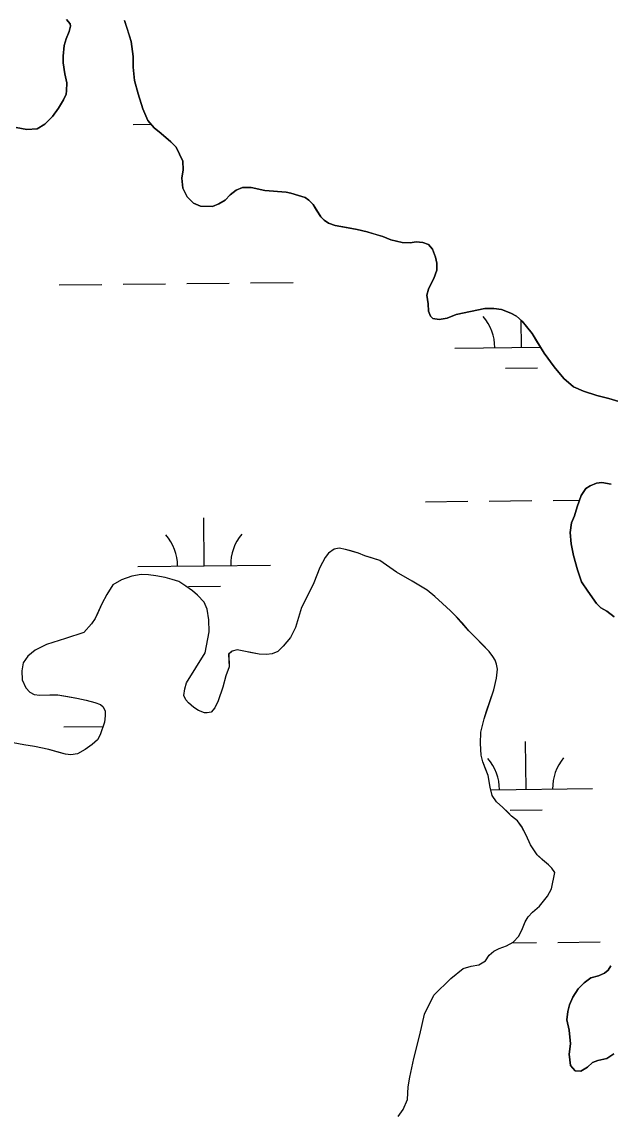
# Model space of a CAD drawing. Extents: x 3734862 to 3772949, y 391520 to 417239.
# Drawn here: x 3754375 to 3754818, y 411744 to 412566 of the extents above; entities that cross this region are included whole.
import ezdxf

# ---------------------------------------------------------------- set-up
doc = ezdxf.new("R2010")
doc.units = 0
doc.layers.add('V-TOPO-SHOR', color=7, linetype='Continuous')
doc.layers.add('V-WETL-SWMP', color=7, linetype='Continuous')

msp = doc.modelspace()

# ---------------------------------------------------------------- linework, layer by layer
at = {"layer": 'V-TOPO-SHOR'}
for points in [[(3754408.64, 412567.33), (3754411.4, 412564.02), (3754411.8, 412562.27), (3754410.65, 412558.15), (3754408.34, 412552.66), (3754406.81, 412547.57), (3754406.27, 412539.74), (3754406.11, 412534.66), (3754407.53, 412526.26), (3754408.94, 412519.62), (3754408.79, 412513.56), (3754408.41, 412511.02), (3754406.29, 412506.7), (3754402.62, 412500.42), (3754398.16, 412494.14), (3754392.33, 412488.43), (3754386.68, 412485.07), (3754378.86, 412484.43), (3754370.84, 412485.94)], [(3754462.57, 412511.37), (3754459.96, 412521.32), (3754458.73, 412531.28), (3754458.87, 412539.49), (3754457.43, 412550.63), (3754454.63, 412559.8), (3754452.44, 412566.63)], [(3754831.85, 412277.56), (3754816.76, 412281.96), (3754807.95, 412284.24), (3754797.76, 412287.5), (3754790.31, 412290.78), (3754783.03, 412297.18), (3754775.74, 412305.93), (3754768.25, 412316.05), (3754762.52, 412325.4), (3754759.16, 412330.85), (3754755.02, 412336.3), (3754751.67, 412340.19), (3754747.34, 412343.88), (3754743.22, 412346.2), (3754736.17, 412348.89), (3754730.3, 412349.64), (3754723.65, 412349.79), (3754701.98, 412345.15), (3754695.15, 412342.37), (3754689.1, 412341.35), (3754684.4, 412342.3), (3754682.63, 412343.85), (3754681.04, 412347.75), (3754680.81, 412353.23), (3754679.98, 412359.87), (3754681.13, 412364.37), (3754682.86, 412368.1), (3754685.18, 412372.42), (3754687.49, 412378.49), (3754687.46, 412383.77), (3754686.45, 412388.46), (3754684.06, 412394.5), (3754681.11, 412398), (3754676.99, 412399.54), (3754671.9, 412399.9), (3754667.41, 412399.28), (3754661.35, 412399.44), (3754652.73, 412401.54), (3754646.85, 412403.84), (3754640.58, 412405.76), (3754634.9, 412407.48), (3754627.46, 412409.19), (3754619.44, 412410.71), (3754610.82, 412412.21), (3754605.92, 412413.94), (3754602.59, 412416.27), (3754600.03, 412418.79), (3754596.87, 412423.85), (3754594.3, 412428.14), (3754591.15, 412431.25), (3754588.21, 412433.18), (3754583.31, 412434.91), (3754577.62, 412436.44), (3754574.1, 412437.2), (3754557.86, 412438.46), (3754547.68, 412440.74), (3754541.04, 412440.7), (3754536.35, 412438.72), (3754531.88, 412435.17), (3754528, 412431.23), (3754523.32, 412428.47), (3754518.45, 412426.48), (3754509.65, 412426.81), (3754504.35, 412429.12), (3754499.43, 412433.79), (3754496.26, 412440.41), (3754495.43, 412447.84), (3754496.57, 412454.1), (3754496.13, 412460.75), (3754491.18, 412471.08), (3754487.24, 412475.16), (3754479.97, 412481.37), (3754474.66, 412485.64), (3754469.93, 412491.27), (3754466.16, 412500.05), (3754462.57, 412511.37)], [(3754820.95, 412117.55), (3754815.44, 412122.01), (3754810.73, 412124.53), (3754807.59, 412127.83), (3754801.08, 412136.98), (3754796.34, 412143.98), (3754793.34, 412153.15), (3754790.34, 412163.89), (3754788.53, 412172.68), (3754787.69, 412181.08), (3754788.82, 412188.32), (3754790.93, 412193.8), (3754793.04, 412200.47), (3754796.12, 412208.9), (3754799.6, 412214.2), (3754802.91, 412216.37), (3754807.59, 412218.16), (3754811.5, 412218.77), (3754818.54, 412217.64)], [(3754773.62, 411913), (3754776.28, 411925.34), (3754773.91, 411928.45), (3754771.35, 411930.97), (3754767.03, 411934.86), (3754762.9, 411938.55), (3754757.96, 411946.15), (3754754.58, 411953.36), (3754751.02, 411959.98), (3754748.06, 411964.08), (3754743.73, 411967.76), (3754741.18, 411970.29), (3754737.04, 411974.17), (3754732.32, 411978.45), (3754729.16, 411983.12), (3754727.56, 411989.37), (3754725.94, 411998.16), (3754724.14, 412003.23), (3754722.15, 412008.5), (3754720.75, 412013.58), (3754720.3, 412022.38), (3754720.64, 412030.79), (3754722.92, 412040.98), (3754724.84, 412046.66), (3754727.53, 412054.7), (3754730.21, 412062.73), (3754732.31, 412071.55), (3754733.05, 412078.2), (3754732.44, 412082.11), (3754731.25, 412085.04), (3754729.66, 412087.76), (3754726.9, 412091.46), (3754721.19, 412097.29), (3754716.46, 412102.15), (3754711.54, 412107.21), (3754706.62, 412112.85), (3754702.28, 412117.71), (3754697.75, 412122.18), (3754691.66, 412127.81), (3754685.95, 412132.86), (3754680.05, 412137.71), (3754668.86, 412144.48), (3754657.08, 412151.26), (3754644.5, 412160.17), (3754638.23, 412162.09), (3754633.14, 412163.62), (3754628.43, 412165.54), (3754622.75, 412167.27), (3754618.64, 412168.41), (3754613.93, 412169.36), (3754610.22, 412168.55), (3754605.94, 412165.59), (3754603.42, 412162.25), (3754599.36, 412154.79), (3754594.74, 412143.23), (3754589.33, 412132.04), (3754585.47, 412124.78), (3754583.37, 412117.14), (3754581.07, 412109.69), (3754577.21, 412102.23), (3754571.77, 412095.55), (3754567.69, 412091.61), (3754563.4, 412089.82), (3754559.1, 412089.21), (3754553.62, 412089.56), (3754546.96, 412090.89), (3754542.06, 412091.84), (3754537.17, 412092.78), (3754533.27, 412091.78), (3754530.74, 412089.61), (3754530.99, 412080.03), (3754528.69, 412073.17), (3754526.4, 412064.74), (3754522.75, 412054.35), (3754520.43, 412049.26), (3754517.52, 412045.91), (3754514.59, 412045.31), (3754512.63, 412045.49), (3754508.12, 412047.22), (3754504.39, 412049.54), (3754500.46, 412052.84), (3754498.49, 412055.18), (3754497.1, 412058.49), (3754497.65, 412063.39), (3754498.99, 412067.89), (3754512.93, 412090.67), (3754516.15, 412106.34), (3754515.9, 412115.53), (3754514.48, 412123.54), (3754512.29, 412128.61), (3754507.37, 412134.06), (3754503.63, 412137.16), (3754498.52, 412140.85), (3754493.22, 412144.14), (3754488.32, 412145.87), (3754482.83, 412147.4), (3754475.98, 412148.52), (3754470.5, 412149.27), (3754464.83, 412149.43), (3754457.79, 412148.21), (3754450.18, 412145.62)], [(3754450.18, 412145.62), (3754443.56, 412141.67), (3754438.91, 412134.4), (3754435.24, 412127.33), (3754432.15, 412120.67), (3754430.23, 412116.35), (3754427.51, 412112.42), (3754421.69, 412105.93), (3754408.03, 412101.34), (3754393.58, 412096.75), (3754385.2, 412092.59), (3754379.55, 412088.05), (3754376.07, 412082.95), (3754375.13, 412077.07), (3754375.37, 412070.23), (3754377.95, 412064.18), (3754381.1, 412060.88), (3754384.24, 412059.33), (3754388.54, 412058.77), (3754396.17, 412059.02), (3754402.23, 412059.06), (3754409.67, 412057.73), (3754416.53, 412056.41), (3754423.58, 412054.89), (3754430.05, 412053.17), (3754434.16, 412051.63), (3754436.33, 412049.89), (3754437.71, 412046.57), (3754437.74, 412043.25), (3754437.18, 412038.35), (3754433.92, 412028.75), (3754431.99, 412025.02), (3754427.9, 412021.47), (3754422.65, 412017.72), (3754416.99, 412014.56), (3754411.92, 412013.74), (3754407.8, 412014.3), (3754403.1, 412015.64), (3754395.26, 412017.94), (3754384.49, 412020.02), (3754376.66, 412021.34), (3754368.63, 412022.85)], [(3754658.35, 411741.5), (3754662.03, 411746.81), (3754665.31, 411754.46), (3754665.83, 411764.04), (3754667.16, 411771.29), (3754670.19, 411785.2), (3754674.58, 411803.02), (3754678.2, 411818.5), (3754685.15, 411832.82), (3754697.97, 411845.42), (3754707.31, 411852.91), (3754713.36, 411854.71), (3754719.03, 411855.73), (3754724.1, 411858.69), (3754726.81, 411863.01), (3754730.31, 411865.97), (3754734.4, 411867.95), (3754739.86, 411870.14), (3754744.93, 411872.91), (3754749.21, 411877.44), (3754751.91, 411883.13), (3754753.83, 411888.22), (3754756.16, 411891.76), (3754759.46, 411895.5), (3754764.71, 411899.83), (3754770.72, 411907.5), (3754773.62, 411913)], [(3754820.52, 411788.69), (3754815.27, 411785.14), (3754808.63, 411783.72), (3754804.53, 411782.13), (3754800.84, 411778.78), (3754795.77, 411775.82), (3754791.47, 411775.99), (3754788.12, 411780.07), (3754787.09, 411788.47), (3754788.02, 411796.3), (3754786.97, 411806.46), (3754785.36, 411814.46), (3754785.9, 411820.73), (3754787.24, 411825.62), (3754789.75, 411831.5), (3754793.81, 411837.79), (3754798.28, 411842.12), (3754803.34, 411845.86), (3754809, 411847.46), (3754813.68, 411849.45), (3754816.4, 411851.81), (3754818.34, 411854.95)]]:
    msp.add_lwpolyline(points, dxfattribs=at)
at = {"layer": 'V-WETL-SWMP'}
for p, q in [((3754458.79, 412488.22), (3754472.37, 412488.37)), ((3754547.21, 412369.08), (3754579.21, 412369.42)), ((3754403.22, 412367.56), (3754435.22, 412367.9)), ((3754451.22, 412368.06), (3754483.21, 412368.4)), ((3754499.21, 412368.57), (3754531.21, 412368.91)), ((3754751.05, 412320.49), (3754750.84, 412340.9)), ((3754701.05, 412319.96), (3754765.43, 412320.64)), ((3754739.21, 412304.93), (3754763.21, 412305.18)), ((3754726.86, 412204.79), (3754758.86, 412205.13)), ((3754774.86, 412205.3), (3754794.88, 412205.51)), ((3754678.87, 412204.29), (3754710.86, 412204.62)), ((3754512.3, 412156.09), (3754511.92, 412192.09)), ((3754462.31, 412155.57), (3754562.3, 412156.62)), ((3754500.47, 412140.54), (3754524.46, 412140.79)), ((3754406.73, 412034.9), (3754436.12, 412035.21)), ((3754754.57, 411987.83), (3754754.18, 412023.83)), ((3754728.02, 411987.55), (3754804.56, 411988.36)), ((3754742.73, 411972.27), (3754766.73, 411972.53)), ((3754743.78, 411872.28), (3754762.38, 411872.47)), ((3754778.38, 411872.64), (3754810.37, 411872.98))]:
    msp.add_line(p, q, dxfattribs=at)
for points in [[(3754370.84, 412485.94), (3754378.87, 412484.43), (3754386.68, 412485.07), (3754392.33, 412488.43), (3754398.16, 412494.14), (3754402.62, 412500.42), (3754406.29, 412506.7), (3754408.41, 412511.02), (3754408.79, 412513.56), (3754408.94, 412519.62), (3754407.53, 412526.26), (3754406.11, 412534.66), (3754406.27, 412539.74), (3754406.81, 412547.57), (3754408.34, 412552.66), (3754410.65, 412558.15), (3754411.8, 412562.26), (3754411.4, 412564.02), (3754408.64, 412567.33)], [(3754452.44, 412566.63), (3754457.43, 412550.63), (3754458.87, 412539.5), (3754458.73, 412531.28), (3754459.96, 412521.32), (3754462.57, 412511.36), (3754466.16, 412500.05), (3754469.93, 412491.27), (3754474.66, 412485.63), (3754479.97, 412481.37), (3754487.24, 412475.16), (3754491.18, 412471.08), (3754496.13, 412460.75), (3754496.57, 412454.1), (3754495.43, 412447.84), (3754496.26, 412440.41), (3754499.43, 412433.79), (3754504.35, 412429.12), (3754509.65, 412426.81), (3754518.45, 412426.48), (3754523.32, 412428.47), (3754528, 412431.23), (3754531.88, 412435.17), (3754536.36, 412438.72), (3754541.04, 412440.7), (3754547.68, 412440.74), (3754557.86, 412438.46), (3754574.1, 412437.2), (3754577.62, 412436.44), (3754583.31, 412434.91), (3754588.2, 412433.18), (3754591.15, 412431.25), (3754594.3, 412428.14), (3754600.03, 412418.79), (3754602.58, 412416.27), (3754605.92, 412413.94), (3754610.82, 412412.21), (3754627.46, 412409.19), (3754634.9, 412407.48), (3754646.85, 412403.84), (3754652.73, 412401.54)], [(3754652.73, 412401.54), (3754661.35, 412399.44), (3754667.41, 412399.28), (3754671.9, 412399.9), (3754676.99, 412399.54), (3754681.11, 412398), (3754684.06, 412394.5), (3754686.45, 412388.46), (3754687.45, 412383.77), (3754687.49, 412378.49), (3754685.18, 412372.42), (3754682.86, 412368.1), (3754681.13, 412364.37), (3754679.98, 412359.87), (3754680.81, 412353.23), (3754681.04, 412347.75), (3754682.63, 412343.85), (3754684.4, 412342.3), (3754689.1, 412341.35), (3754695.15, 412342.37), (3754701.98, 412345.15), (3754723.65, 412349.79), (3754730.3, 412349.64), (3754736.17, 412348.89), (3754743.22, 412346.2), (3754747.34, 412343.88), (3754751.67, 412340.19), (3754755.02, 412336.3), (3754759.16, 412330.86), (3754768.25, 412316.05), (3754775.74, 412305.94), (3754783.03, 412297.18), (3754790.31, 412290.78), (3754797.76, 412287.5), (3754807.95, 412284.24), (3754816.76, 412281.96), (3754831.84, 412277.56)], [(3754818.54, 412217.64), (3754811.5, 412218.77), (3754807.59, 412218.16), (3754802.91, 412216.37), (3754799.6, 412214.2), (3754796.12, 412208.9), (3754793.04, 412200.47), (3754790.93, 412193.81), (3754788.82, 412188.32), (3754787.69, 412181.08), (3754788.53, 412172.67), (3754790.34, 412163.89), (3754793.35, 412153.15), (3754796.34, 412143.98), (3754801.08, 412136.98), (3754807.59, 412127.83), (3754810.73, 412124.53), (3754815.44, 412122.01), (3754820.95, 412117.55)], [(3754732.32, 411978.45), (3754729.16, 411983.12), (3754727.56, 411989.37), (3754725.94, 411998.16), (3754722.15, 412008.5), (3754720.75, 412013.58), (3754720.3, 412022.38), (3754720.64, 412030.79), (3754722.92, 412040.98), (3754730.21, 412062.73), (3754732.31, 412071.55), (3754733.05, 412078.2), (3754732.44, 412082.11), (3754731.24, 412085.04), (3754729.66, 412087.76), (3754726.9, 412091.46), (3754711.54, 412107.21), (3754702.28, 412117.71), (3754697.75, 412122.18), (3754691.66, 412127.81), (3754685.95, 412132.86), (3754680.05, 412137.71), (3754668.86, 412144.48), (3754657.08, 412151.26), (3754644.5, 412160.17), (3754633.14, 412163.62), (3754628.43, 412165.54), (3754618.64, 412168.42), (3754613.93, 412169.36), (3754610.22, 412168.56), (3754605.94, 412165.6), (3754603.42, 412162.25), (3754599.36, 412154.79), (3754594.74, 412143.23), (3754589.33, 412132.04), (3754585.47, 412124.78), (3754583.37, 412117.14), (3754581.07, 412109.69), (3754577.2, 412102.23), (3754571.77, 412095.55), (3754567.69, 412091.61), (3754563.4, 412089.82), (3754559.1, 412089.21), (3754553.62, 412089.57), (3754537.17, 412092.78), (3754533.26, 412091.78), (3754530.73, 412089.61), (3754530.99, 412080.03), (3754528.69, 412073.17), (3754526.4, 412064.74), (3754522.75, 412054.35), (3754520.43, 412049.26), (3754517.52, 412045.91), (3754514.59, 412045.31), (3754512.63, 412045.49), (3754508.12, 412047.22), (3754504.39, 412049.54), (3754500.46, 412052.84), (3754498.49, 412055.18), (3754497.1, 412058.49), (3754497.65, 412063.39), (3754498.99, 412067.89), (3754512.93, 412090.67), (3754516.15, 412106.34), (3754515.9, 412115.53), (3754514.48, 412123.54), (3754512.29, 412128.61), (3754507.37, 412134.06), (3754503.63, 412137.16), (3754498.52, 412140.85), (3754493.22, 412144.14), (3754488.32, 412145.86), (3754482.83, 412147.4), (3754475.98, 412148.52), (3754470.5, 412149.27), (3754464.83, 412149.43), (3754457.79, 412148.21), (3754450.18, 412145.62), (3754443.56, 412141.67), (3754438.91, 412134.4), (3754435.24, 412127.33), (3754430.23, 412116.35), (3754427.51, 412112.42), (3754421.69, 412105.93), (3754408.02, 412101.34), (3754393.58, 412096.75), (3754385.2, 412092.59), (3754379.56, 412088.05), (3754376.07, 412082.95), (3754375.13, 412077.07), (3754375.37, 412070.23), (3754377.95, 412064.18), (3754381.1, 412060.88), (3754384.24, 412059.33), (3754388.54, 412058.77), (3754396.17, 412059.02), (3754402.23, 412059.06), (3754416.53, 412056.41), (3754423.58, 412054.89), (3754430.05, 412053.17), (3754434.16, 412051.63)], [(3754434.16, 412051.63), (3754436.33, 412049.89), (3754437.72, 412046.57), (3754437.74, 412043.25), (3754437.18, 412038.35), (3754433.92, 412028.75), (3754431.99, 412025.02), (3754427.9, 412021.47), (3754422.65, 412017.72), (3754416.99, 412014.56), (3754411.91, 412013.74), (3754407.8, 412014.3), (3754395.26, 412017.94), (3754384.49, 412020.02), (3754376.66, 412021.34), (3754368.63, 412022.85)], [(3754658.35, 411741.5), (3754662.03, 411746.81), (3754665.31, 411754.46), (3754665.83, 411764.04), (3754667.16, 411771.29), (3754670.19, 411785.2), (3754674.58, 411803.02), (3754678.2, 411818.5), (3754685.14, 411832.82), (3754697.97, 411845.42), (3754707.31, 411852.91), (3754713.36, 411854.71), (3754719.03, 411855.73), (3754724.1, 411858.69), (3754726.81, 411863.01), (3754730.31, 411865.97), (3754734.4, 411867.95), (3754739.86, 411870.14), (3754744.93, 411872.91), (3754749.21, 411877.44), (3754751.91, 411883.12), (3754753.83, 411888.22), (3754756.16, 411891.76), (3754759.46, 411895.5), (3754764.71, 411899.83), (3754770.72, 411907.5), (3754773.62, 411912.99), (3754776.28, 411925.33), (3754773.91, 411928.45), (3754771.35, 411930.97), (3754762.9, 411938.55), (3754757.96, 411946.14), (3754754.58, 411953.36), (3754751.02, 411959.99), (3754748.06, 411964.08), (3754743.73, 411967.76), (3754737.04, 411974.17), (3754732.32, 411978.45)], [(3754818.34, 411854.95), (3754816.4, 411851.81), (3754813.68, 411849.45), (3754809, 411847.46), (3754803.34, 411845.86), (3754798.28, 411842.12), (3754793.81, 411837.79), (3754789.75, 411831.5), (3754787.24, 411825.62), (3754785.91, 411820.73), (3754785.36, 411814.47), (3754786.97, 411806.46), (3754788.02, 411796.3), (3754787.09, 411788.47), (3754788.12, 411780.07), (3754791.47, 411775.99), (3754795.77, 411775.82), (3754800.84, 411778.79), (3754804.53, 411782.13), (3754808.63, 411783.72), (3754815.27, 411785.13), (3754820.52, 411788.69)]]:
    msp.add_lwpolyline(points, dxfattribs=at)
for centre, start, end in [((3754695.81, 412320.38), 359.83336, 41.37702), ((3754457.06, 412155.99), 359.83336, 41.37702), ((3754567.54, 412157.15), 139.83336, 181.37702), ((3754699.32, 411987.72), 359.83336, 41.37702), ((3754809.8, 411988.89), 139.83336, 181.37702)]:
    msp.add_arc(centre, 35.25, start, end, dxfattribs=at)

doc.saveas('drawing.dxf')
